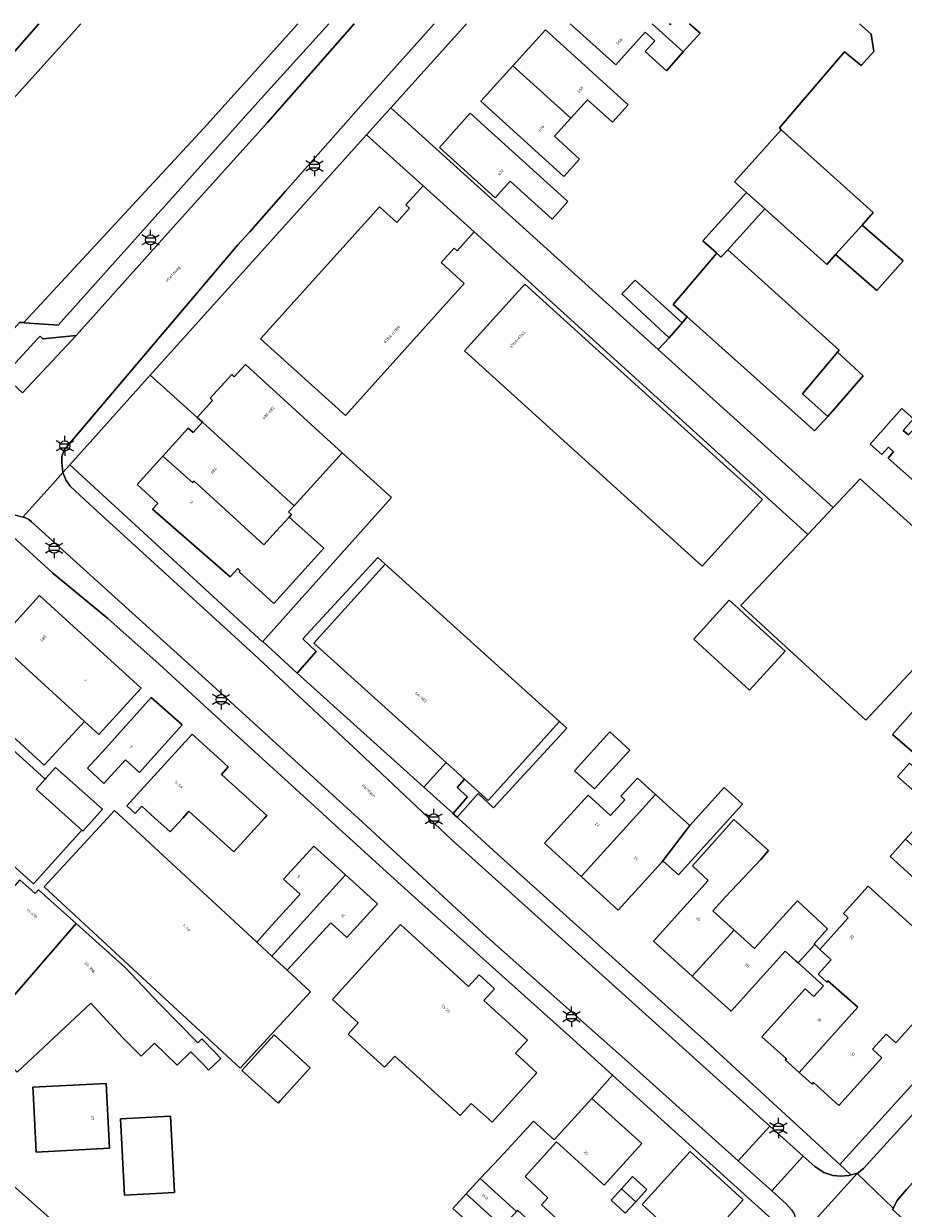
# Model space of a CAD drawing. Extents: x 105780 to 185197, y 477999 to 525027.
# Tile 419 of 562: x 107737 to 107847, y 479951 to 480100. Entities that reach past the tile are written whole.
import ezdxf
from ezdxf.enums import TextEntityAlignment as Align

# ---------------------------------------------------------------- set-up
doc = ezdxf.new("R2010")
doc.units = 0
for name, color, linetype, lineweight in [('B-RO-IE-MEUBILAIR_WEGMEUBILAIR-S', 252, 'Continuous', 25), ('B-WE-GW-WATERGANG_SLOOT_INSTEEK-G', 252, 'Continuous', 30), ('B-XX-KG-KADASTRAAL_BEBOUWING-G', 252, 'Continuous', 20), ('B1-WE-OG-BEBOUWING-T18', 7, 'Continuous', 18), ('B1-WE-OG-TERREIN_ERF-GV', 252, 'Continuous', 18), ('B1-WE-OG-TOPOGRAFIE-T18', 10, 'Continuous', 18), ('B1-WE-OG-WEG-GV', 7, 'Continuous', 18), ('B1-WE-VH-VERHARDING_ASFALT-GV', 252, 'Continuous', 18), ('B1-WE-VH-VERHARDING_BETONSTRAATSTEEN-GV', 252, 'Continuous', 18), ('B1-WE-VH-VERHARDING_TEGEL-GV', 252, 'Continuous', 18)]:
    doc.layers.add(name, color=color, linetype=linetype, lineweight=lineweight)
doc.styles.add('NLCS-ISO', font='NLCS-ISO.ttf')
doc.styles.add('NLCS-ISO-M200-T18', font='NLCS-ISO.ttf', dxfattribs={"height": 0.36})

# ---------------------------------------------------------------- blocks, each defined once
blk = doc.blocks.new('B-SIE-WEG_LICHTMAST-SO')
at = {"ltscale": 0.1}
for p, q in [((-1.1, 0.63), (-2.19, 1.27)), ((0, 1.27), (0, 2.53)), ((1.1, 0.63), (2.19, 1.27)), ((-1.1, -0.63), (-2.19, -1.27)), ((0, -1.27), (0, -2.53)), ((1.1, -0.63), (2.19, -1.27))]:
    blk.add_line(p, q, dxfattribs=at)
at = {"flags": 128}
for points in [[(-1.16, 0.5), (1.16, 0.5)], [(-1.16, -0.5), (1.16, -0.5)]]:
    blk.add_lwpolyline(points, dxfattribs=at)
at = {"ltscale": 0.1}
blk.add_circle((0, 0), 1.27, dxfattribs=at)
at = {"style": 'NLCS-ISO'}
blk.add_attdef('TYPE', text='', height=1.8, dxfattribs=at).set_placement((0, 2.53), align=Align.BOTTOM_CENTER)

msp = doc.modelspace()

# ---------------------------------------------------------------- linework, layer by layer
at = {"layer": 'B-WE-GW-WATERGANG_SLOOT_INSTEEK-G', "flags": 128}
for points in [[(107738.51, 480100.013), (107727.191, 480087.144), (107708.188, 480065.103), (107694.593, 480050.635), (107684.762, 480040.173), (107672.845, 480027.204), (107660.374, 480012.601), (107649.165, 480000), (107648.74, 479999.516), (107648.396, 479999.038), (107648.533, 479998.911), (107648.133, 479998.478), (107650.739, 479996.07), (107654.179, 480000), (107663.389, 480009.954), (107672.604, 480021.015), (107684.445, 480034.386), (107687.091, 480037.373), (107697.033, 480048.343), (107704.288, 480056.347), (107724.55, 480079.198), (107733.747, 480088.885), (107743.778, 480100.013)], [(107730.911, 480056.262), (107730.847, 480056.613), (107736.084, 480062.414), (107736.618, 480062.377), (107759.287, 480086.869), (107771.123, 480100.013)], [(107743.778, 480100.013), (107733.747, 480088.885)], [(107771.123, 480100.013), (107759.287, 480086.869), (107736.618, 480062.377), (107736.706, 480062.371), (107740.924, 480062.081), (107766.09, 480090.15), (107774.994, 480100.013)]]:
    msp.add_lwpolyline(points, dxfattribs=at)
at = {"layer": 'B-XX-KG-KADASTRAAL_BEBOUWING-G', "flags": 128}
for points in [[(107798.191, 480094.728), (107805.505, 480088.137), (107807.592, 480090.437), (107810.713, 480087.607), (107812.689, 480089.785), (107802.275, 480099.231)], [(107798.191, 480094.728), (107794.149, 480090.272), (107804.596, 480080.796), (107806.573, 480082.975), (107803.418, 480085.836), (107805.505, 480088.137)], [(107795.953, 480078.093), (107797.837, 480080.179), (107803.122, 480075.409), (107805.119, 480077.622), (107792.809, 480088.732), (107788.929, 480084.432)], [(107831.961, 480086.654), (107826.088, 480080.11), (107827.584, 480078.768), (107829.536, 480077.037), (107829.906, 480076.709), (107836.512, 480070.78), (107837.713, 480069.702), (107838.828, 480070.944), (107840.075, 480072.334), (107842.155, 480074.651), (107843.574, 480076.231)], [(107793.312, 480073.812), (107786.883, 480079.603), (107784.715, 480077.196), (107785.187, 480076.77), (107783.581, 480074.988), (107781.376, 480076.975), (107766.394, 480060.341), (107777.101, 480050.697), (107792.068, 480067.313), (107789.152, 480069.939), (107790.793, 480071.76), (107791.163, 480071.426)], [(107829.906, 480076.709), (107829.536, 480077.037), (107827.584, 480078.768), (107822.122, 480072.683), (107823.878, 480071.108), (107824.384, 480070.634), (107825.257, 480071.529)], [(107825.257, 480071.529), (107824.384, 480070.634), (107823.878, 480071.108), (107818.87, 480065.244), (107818.368, 480064.656), (107820.12, 480063.09), (107836.074, 480048.831), (107836.173, 480048.743), (107837.834, 480050.567), (107834.644, 480053.411), (107839.077, 480058.656), (107839.283, 480058.9)], [(107811.911, 480066.007), (107817.846, 480060.484), (107819.52, 480062.355), (107813.593, 480067.723)], [(107829.633, 480040.107), (107799.688, 480067.219), (107792.09, 480058.828), (107822.035, 480031.715)], [(107763.092, 480055.572), (107762.787, 480055.846), (107760.074, 480052.868), (107760.379, 480052.593), (107758.427, 480050.45), (107759.093, 480049.845), (107770.63, 480039.333), (107776.701, 480046.005), (107764.502, 480057.119)], [(107759.093, 480049.845), (107757.916, 480048.546), (107757.314, 480049.093), (107754.132, 480045.585), (107757.83, 480042.244), (107758.077, 480042.422), (107766.82, 480034.41), (107768.387, 480036.132), (107770.02, 480037.896), (107770.305, 480038.213), (107769.928, 480038.553), (107770.63, 480039.333)], [(107754.132, 480045.585), (107750.871, 480041.99), (107753.495, 480039.611), (107752.831, 480038.878), (107762.596, 480030.362), (107763.551, 480031.412), (107763.847, 480031.143), (107763.712, 480030.995), (107768.092, 480027.009), (107774.369, 480033.979), (107770.02, 480037.896), (107768.387, 480036.132), (107766.82, 480034.41), (107758.077, 480042.422), (107757.83, 480042.244)], [(107782.124, 480031.974), (107773.138, 480022.019), (107789.775, 480007.001), (107792.088, 480004.912), (107795.063, 480002.227), (107804.049, 480012.182)], [(107738.582, 480028.04), (107733.249, 480022.19), (107744.255, 480012.159), (107746.059, 480010.515), (107751.391, 480016.365)], [(107826.547, 480026.416), (107825.437, 480027.429), (107820.969, 480022.531), (107822.078, 480021.519), (107827.985, 480016.13), (107832.453, 480021.028), (107827.454, 480025.589)], [(107733.249, 480022.19), (107728.2, 480016.652), (107739.189, 480006.656), (107744.255, 480012.159)], [(107739.302, 480004.918), (107737.333, 480006.691), (107727.43, 480015.609), (107719.933, 480007.285), (107734.125, 479994.557), (107734.375, 479994.839), (107737.84, 479991.722), (107743.906, 479998.505), (107742.238, 480000), (107738.166, 480003.65)], [(107747.3, 480009.211), (107744.611, 480006.295), (107746.7, 480004.368), (107749.405, 480007.326), (107751.167, 480005.748), (107756.527, 480011.733), (107752.66, 480015.197)], [(107805.966, 480005.958), (107808.484, 480003.673), (107812.919, 480008.561), (107810.401, 480010.846)], [(107758.363, 480000), (107763.037, 479995.75), (107766.902, 480000), (107767.197, 480000.324), (107761.494, 480005.51), (107762.342, 480006.442), (107757.807, 480010.565), (107749.593, 480001.531), (107750.62, 480000.596), (107751.455, 480001.514), (107753.12, 480000), (107755.032, 479998.261), (107756.613, 480000), (107757.405, 480000.871)], [(107739.302, 480004.918), (107738.166, 480003.65), (107742.238, 480000), (107743.906, 479998.505), (107744.053, 479998.373), (107745.512, 480000), (107746.506, 480001.109), (107740.618, 480006.386), (107739.436, 480005.067)], [(107849.522, 480002.672), (107851.014, 480004.354), (107848.129, 480006.914), (107846.636, 480005.232)], [(107816.128, 480002.988), (107813.87, 480005.038), (107811.79, 480002.746), (107812.267, 480002.312), (107810.476, 480000.338), (107807.658, 480002.897), (107805.029, 480000), (107802.175, 479996.856), (107806.805, 479992.654)], [(107820.452, 479999.062), (107817.083, 479994.637), (107819.038, 479992.862), (107827.105, 480001.747), (107824.794, 480003.844)], [(107820.452, 479999.062), (107818.398, 480000.927), (107816.128, 480002.988), (107806.805, 479992.654), (107811.453, 479988.435), (107816.931, 479994.469), (107817.083, 479994.637)], [(107769.777, 479980.851), (107767.851, 479982.631), (107765.933, 479984.404), (107749.06, 480000), (107748.034, 480000.948), (107747.158, 480000), (107739.176, 479991.364), (107763.865, 479968.544), (107772.723, 479978.128)], [(107825.016, 479990.136), (107829.392, 479994.796), (107830.391, 479995.916), (107826.013, 479999.823), (107825.014, 479998.703), (107820.818, 479994), (107822.798, 479992.139), (107815.913, 479984.515), (107820.775, 479980.125), (107826.047, 479985.908), (107823.376, 479988.32)], [(107847.628, 479997.335), (107845.681, 479995.191), (107848.298, 479992.832), (107851.944, 479989.562), (107850.28, 479987.708), (107856.23, 479982.369), (107859.893, 479986.452)], [(107777.115, 479992.858), (107773.131, 479996.487), (107769.325, 479992.309), (107771.393, 479990.425), (107767.899, 479986.589), (107765.933, 479984.404), (107767.851, 479982.631)], [(107781.137, 479989.194), (107777.115, 479992.858), (107767.851, 479982.631), (107769.777, 479980.851), (107771.802, 479983.034), (107775.266, 479986.836), (107777.301, 479984.983)], [(107743.185, 479986.723), (107738.444, 479990.964), (107738.058, 479990.505), (107736.098, 479992.229), (107722.798, 479977.107), (107729.437, 479971.268), (107731.008, 479973.054), (107731.198, 479972.874)], [(107836.825, 479983.451), (107838.259, 479982.158), (107836.638, 479980.361), (107837.737, 479979.37), (107837.864, 479979.519), (107841.606, 479976.183), (107834.254, 479967.974), (107835.857, 479966.528), (107836.025, 479966.714), (107839.225, 479963.828), (107844.65, 479969.842), (107843.478, 479970.899), (107845.197, 479972.806), (107846.416, 479971.706), (107851.71, 479977.575), (107848.998, 479980.021), (107851.953, 479983.297), (107842.912, 479991.451), (107839.8, 479988.001), (107840.422, 479987.44)], [(107833.862, 479982.015), (107834.12, 479981.782), (107836.223, 479984.085), (107836.13, 479984.183), (107837.801, 479986.057), (107834.019, 479989.606), (107832.151, 479987.54), (107828.598, 479983.605), (107826.047, 479985.908), (107820.775, 479980.125), (107825.655, 479975.718), (107832.474, 479983.269)], [(107749.044, 479972.396), (107751.367, 479970.015), (107753.047, 479971.667), (107755.93, 479968.882), (107757.652, 479970.574), (107759.148, 479969.052), (107759.868, 479968.273), (107761.421, 479969.748), (107760.653, 479970.531), (107759.007, 479972.206), (107758.508, 479971.716), (107753.688, 479976.62), (107749.359, 479981.202), (107743.185, 479986.723), (107731.198, 479972.874), (107731.269, 479972.807), (107735.756, 479968.012), (107745.027, 479976.688)], [(107784.02, 479986.593), (107775.469, 479977.171), (107778.727, 479974.214), (107777.45, 479972.807), (107782.042, 479968.64), (107783.318, 479970.047), (107791.562, 479962.566), (107792.942, 479964.086), (107795.56, 479961.71), (107801.22, 479967.947), (107798.515, 479970.402), (107800.026, 479972.067), (107794.535, 479977.05), (107795.879, 479978.531), (107793.954, 479980.278), (107792.61, 479978.797)], [(107837.737, 479979.37), (107836.638, 479980.361), (107838.259, 479982.158), (107836.825, 479983.451), (107836.223, 479984.085), (107834.12, 479981.782), (107837.313, 479978.899), (107836.077, 479977.529), (107834.988, 479978.51), (107829.551, 479972.482), (107832.623, 479969.712), (107832.49, 479969.565), (107834.254, 479967.974), (107841.606, 479976.183), (107837.864, 479979.519)], [(107772.683, 479968.559), (107768.144, 479972.702), (107764.078, 479968.246), (107768.617, 479964.103), (107768.933, 479964.449)], [(107737.775, 479965.515), (107738.162, 479957.967), (107747.395, 479958.456), (107746.962, 479966.593), (107737.744, 479966.121)], [(107803.396, 479959.489), (107800.783, 479961.873), (107799.942, 479960.938), (107796.56, 479957.232), (107794.076, 479954.637), (107798.65, 479950.466), (107798.793, 479950.622), (107800.107, 479949.45), (107803.54, 479946.35), (107805.208, 479948.218), (107801.775, 479951.318), (107802.575, 479952.214), (107799.726, 479954.905), (107803.667, 479959.243), (107809.675, 479953.801), (107814.407, 479959.026), (107808.127, 479964.713)], [(107748.769, 479962.163), (107749.282, 479952.526), (107755.59, 479952.862), (107755.078, 479962.499)], [(107817.028, 479949.024), (107816.84, 479948.817), (107823.704, 479942.574), (107827.898, 479947.181), (107825.153, 479949.68), (107827.202, 479951.931), (107820.527, 479958.046), (107814.452, 479951.361)], [(107727.791, 479950.462), (107733.953, 479945.005), (107738.039, 479949.58), (107739.345, 479948.413), (107739.085, 479947.348), (107741.346, 479945.327), (107741.85, 479945.891), (107742.854, 479947.013), (107733.82, 479955.029), (107733.061, 479954.173), (107731.955, 479955.155)], [(107794.076, 479954.637), (107792.316, 479952.708), (107796.901, 479948.548), (107798.65, 479950.466)], [(107811.868, 479953.34), (107813.658, 479951.712), (107815.055, 479953.246), (107813.266, 479954.875)], [(107792.316, 479952.708), (107790.631, 479950.86), (107795.245, 479946.732), (107796.901, 479948.548)], [(107811.868, 479953.34), (107810.546, 479951.888), (107812.335, 479950.259), (107813.658, 479951.712)]]:
    msp.add_lwpolyline(points, close=True, dxfattribs=at)
for points in [[(107805.406, 480100.013), (107811.144, 480094.846), (107814.831, 480098.94), (107816.054, 480097.839), (107814.842, 480096.493), (107817.511, 480094.09), (107819.638, 480096.453), (107815.733, 480100.013)], [(107815.733, 480100.013), (107819.638, 480096.453), (107821.767, 480098.818), (107820.44, 480100.013)], [(107818.124, 480100.013), (107818.034, 480099.913), (107817.923, 480100.013)]]:
    msp.add_lwpolyline(points, dxfattribs=at)
at = {"layer": 'B1-WE-OG-TERREIN_ERF-GV', "flags": 128}
for points in [[(107792.331, 480100.013), (107782.828, 480089.4), (107816.475, 480058.994), (107817.846, 480060.484), (107811.911, 480066.007)], [(107820.44, 480100.013), (107821.767, 480098.818), (107819.638, 480096.453), (107817.511, 480094.09), (107814.842, 480096.493), (107816.054, 480097.839), (107814.831, 480098.94), (107811.144, 480094.846), (107805.406, 480100.013)], [(107811.911, 480066.007), (107813.593, 480067.723), (107819.52, 480062.355), (107820.12, 480063.09), (107818.368, 480064.656), (107818.87, 480065.244), (107823.878, 480071.108), (107822.122, 480072.683), (107827.584, 480078.768), (107826.088, 480080.11), (107831.961, 480086.654), (107831.742, 480086.887), (107839.941, 480096.463), (107842.063, 480094.769), (107843.65, 480096.512), (107843.283, 480098.694), (107841.842, 480100.013)], [(107841.842, 480100.013), (107843.283, 480098.694), (107843.65, 480096.512), (107842.063, 480094.769), (107839.941, 480096.463), (107831.742, 480086.887), (107831.961, 480086.654), (107843.574, 480076.231), (107842.155, 480074.651), (107847.337, 480070.169), (107844.029, 480066.433), (107838.828, 480070.944), (107837.713, 480069.702), (107836.512, 480070.78), (107829.906, 480076.709), (107825.257, 480071.529), (107839.283, 480058.9), (107839.077, 480058.656), (107842.302, 480055.683), (107837.834, 480050.567), (107836.173, 480048.743), (107836.074, 480048.831), (107820.12, 480063.09), (107819.52, 480062.355), (107817.846, 480060.484), (107816.475, 480058.994), (107838.5, 480039.091), (107841.905, 480042.714), (107850.711, 480034.804)], [(107817.923, 480100.013), (107818.034, 480099.913), (107818.124, 480100.013)], [(107857.608, 480028.371), (107842.612, 480012.318), (107826.908, 480026.758), (107835.33, 480035.719), (107793.312, 480073.812), (107791.163, 480071.426), (107790.793, 480071.76), (107789.152, 480069.939), (107792.068, 480067.313), (107777.101, 480050.697), (107766.394, 480060.341), (107781.376, 480076.975), (107783.581, 480074.988), (107785.187, 480076.77), (107784.715, 480077.196), (107786.883, 480079.603), (107779.773, 480086.008), (107752.535, 480055.751), (107758.427, 480050.45), (107760.379, 480052.593), (107760.074, 480052.868), (107762.787, 480055.846), (107763.092, 480055.572), (107764.502, 480057.119), (107776.701, 480046.005), (107782.908, 480040.35), (107766.688, 480022.237), (107771.031, 480018.262), (107773.428, 480020.988), (107771.741, 480022.574), (107781.196, 480032.812), (107782.124, 480031.974), (107804.049, 480012.182), (107804.984, 480011.338), (107795.73, 480001.309), (107793.831, 480003.082), (107791.155, 480000.114), (107791.28, 480000), (107796.19, 479995.526), (107823.126, 479971.338), (107839.348, 479956.383), (107878.303, 479999.366)], [(107849.141, 480042.062), (107845.449, 480045.299), (107846.118, 480046.1), (107845.48, 480046.693), (107844.663, 480045.797), (107843.185, 480047.088), (107847.169, 480051.549), (107848.618, 480050.265), (107847.349, 480048.794), (107847.996, 480048.245)], [(107790.631, 479950.86), (107792.316, 479952.708), (107794.076, 479954.637), (107796.56, 479957.232), (107799.942, 479960.938), (107800.783, 479961.873), (107803.396, 479959.489), (107808.127, 479964.713), (107810.745, 479967.646), (107805.32, 479972.545), (107786.744, 479989.22), (107786.728, 479989.205), (107783.691, 479991.939), (107774.861, 480000), (107774.187, 480000.616), (107762.389, 480011.387), (107753.632, 480019.381), (107747.204, 480025.15), (107740.282, 480030.826), (107734.784, 480035.863)], [(107727.43, 480015.609), (107737.333, 480006.691), (107739.302, 480004.918), (107739.436, 480005.067), (107740.618, 480006.386), (107746.506, 480001.109), (107745.512, 480000), (107744.053, 479998.373), (107743.906, 479998.505), (107737.84, 479991.722), (107734.375, 479994.839)], [(107851.71, 479977.575), (107846.416, 479971.706), (107845.197, 479972.806), (107843.478, 479970.899), (107844.65, 479969.842), (107839.225, 479963.828), (107836.025, 479966.714), (107835.857, 479966.528), (107834.254, 479967.974), (107832.49, 479969.565), (107832.623, 479969.712), (107829.551, 479972.482), (107834.988, 479978.51), (107836.077, 479977.529), (107837.313, 479978.899), (107834.12, 479981.782), (107833.862, 479982.015), (107832.474, 479983.269), (107825.655, 479975.718), (107820.775, 479980.125), (107815.913, 479984.515), (107822.798, 479992.139), (107820.818, 479994), (107825.014, 479998.703), (107826.013, 479999.823), (107830.391, 479995.916), (107829.392, 479994.796), (107825.016, 479990.136), (107823.376, 479988.32), (107826.047, 479985.908), (107828.598, 479983.605), (107832.151, 479987.54), (107834.019, 479989.606), (107837.801, 479986.057), (107836.13, 479984.183), (107836.223, 479984.085), (107836.825, 479983.451), (107840.422, 479987.44), (107839.8, 479988.001), (107842.912, 479991.451), (107851.953, 479983.297)], [(107736.098, 479992.229), (107738.058, 479990.505), (107738.444, 479990.964), (107743.185, 479986.723), (107749.359, 479981.202), (107753.688, 479976.62), (107758.508, 479971.716), (107759.007, 479972.206), (107760.653, 479970.531), (107761.421, 479969.748), (107759.868, 479968.273), (107759.148, 479969.052), (107757.652, 479970.574), (107755.93, 479968.882), (107753.047, 479971.667), (107751.367, 479970.015), (107749.044, 479972.396), (107745.027, 479976.688), (107735.756, 479968.012)], [(107733.82, 479955.029), (107742.854, 479947.013)]]:
    msp.add_lwpolyline(points, dxfattribs=at)
for points in [[(107804.596, 480080.796), (107794.149, 480090.272), (107798.191, 480094.728), (107802.275, 480099.231), (107812.689, 480089.785), (107810.713, 480087.607), (107807.592, 480090.437), (107805.505, 480088.137), (107803.418, 480085.836), (107806.573, 480082.975)], [(107816.475, 480058.994), (107782.828, 480089.4), (107779.773, 480086.008), (107786.883, 480079.603), (107793.312, 480073.812), (107835.33, 480035.719), (107838.5, 480039.091)], [(107795.953, 480078.093), (107788.929, 480084.432), (107792.809, 480088.732), (107805.119, 480077.622), (107803.122, 480075.409), (107797.837, 480080.179)], [(107842.155, 480074.651), (107840.075, 480072.334), (107838.828, 480070.944), (107844.029, 480066.433), (107847.337, 480070.169)], [(107792.09, 480058.828), (107799.688, 480067.219), (107829.633, 480040.107), (107822.035, 480031.715)], [(107839.077, 480058.656), (107834.644, 480053.411), (107837.834, 480050.567), (107842.302, 480055.683)], [(107849.141, 480042.062), (107853.539, 480046.957), (107859.893, 480053.962), (107856.099, 480057.321), (107847.996, 480048.245), (107847.349, 480048.794), (107848.618, 480050.265), (107847.169, 480051.549), (107843.185, 480047.088), (107844.663, 480045.797), (107845.48, 480046.693), (107846.118, 480046.1), (107845.449, 480045.299)], [(107752.535, 480055.751), (107742.392, 480044.477), (107766.662, 480022.208), (107766.688, 480022.237), (107782.908, 480040.35), (107776.701, 480046.005), (107770.63, 480039.333), (107769.928, 480038.553), (107770.305, 480038.213), (107770.02, 480037.896), (107774.369, 480033.979), (107768.092, 480027.009), (107763.712, 480030.995), (107763.847, 480031.143), (107763.551, 480031.412), (107762.596, 480030.362), (107752.831, 480038.878), (107753.495, 480039.611), (107750.871, 480041.99), (107754.132, 480045.585), (107757.314, 480049.093), (107757.916, 480048.546), (107759.093, 480049.845), (107758.427, 480050.45)], [(107851.432, 480035.73), (107850.711, 480034.804), (107841.905, 480042.714), (107838.5, 480039.091), (107835.33, 480035.719), (107826.908, 480026.758), (107842.612, 480012.318), (107857.608, 480028.371), (107858.566, 480029.48)], [(107773.138, 480022.019), (107782.124, 480031.974), (107781.196, 480032.812), (107771.741, 480022.574), (107773.428, 480020.988), (107771.031, 480018.262), (107786.972, 480003.885), (107786.981, 480003.895), (107789.775, 480007.001)], [(107744.255, 480012.159), (107739.189, 480006.656), (107728.2, 480016.652), (107733.249, 480022.19), (107738.582, 480028.04), (107751.391, 480016.365), (107746.059, 480010.515)], [(107825.437, 480027.429), (107826.547, 480026.416), (107827.454, 480025.589), (107832.453, 480021.028), (107827.985, 480016.13), (107822.078, 480021.519), (107820.969, 480022.531)], [(107851.796, 480017.09), (107856.614, 480012.814), (107850.939, 480006.237), (107845.975, 480010.521)], [(107845.975, 480010.521), (107850.939, 480006.237), (107856.614, 480012.814), (107851.796, 480017.09)], [(107747.3, 480009.211), (107752.66, 480015.197), (107756.527, 480011.733), (107751.167, 480005.748), (107749.405, 480007.326), (107746.7, 480004.368), (107744.611, 480006.295)], [(107804.049, 480012.182), (107795.063, 480002.227), (107792.088, 480004.912), (107791.176, 480003.877), (107792.455, 480002.684), (107790.649, 480000.591), (107790.641, 480000.582), (107791.155, 480000.114), (107793.831, 480003.082), (107795.73, 480001.309), (107804.984, 480011.338)], [(107810.401, 480010.846), (107812.919, 480008.561), (107808.484, 480003.673), (107805.966, 480005.958)], [(107758.363, 480000), (107757.405, 480000.871), (107756.613, 480000), (107755.032, 479998.261), (107753.12, 480000), (107751.455, 480001.514), (107750.62, 480000.596), (107749.593, 480001.531), (107757.807, 480010.565), (107762.342, 480006.442), (107761.494, 480005.51), (107767.197, 480000.324), (107766.902, 480000), (107763.037, 479995.75)], [(107792.088, 480004.912), (107789.775, 480007.001), (107786.981, 480003.895), (107790.649, 480000.591), (107792.455, 480002.684), (107791.176, 480003.877)], [(107848.129, 480006.914), (107851.014, 480004.354), (107849.522, 480002.672), (107846.636, 480005.232)], [(107827.105, 480001.747), (107819.038, 479992.862), (107817.083, 479994.637), (107816.931, 479994.469), (107811.453, 479988.435), (107806.805, 479992.654), (107802.175, 479996.856), (107805.029, 480000), (107807.658, 480002.897), (107810.476, 480000.338), (107812.267, 480002.312), (107811.79, 480002.746), (107813.87, 480005.038), (107816.128, 480002.988), (107818.398, 480000.927), (107820.452, 479999.062), (107824.794, 480003.844)], [(107765.933, 479984.404), (107767.899, 479986.589), (107771.393, 479990.425), (107769.325, 479992.309), (107773.131, 479996.487), (107777.115, 479992.858), (107781.137, 479989.194), (107777.301, 479984.983), (107775.266, 479986.836), (107771.802, 479983.034), (107769.777, 479980.851), (107772.723, 479978.128), (107763.865, 479968.544), (107739.176, 479991.364), (107747.158, 480000), (107748.034, 480000.948), (107749.06, 480000)], [(107849.389, 479999.274), (107851.952, 479996.905), (107852.308, 479997.301), (107855.97, 479994.016), (107857.756, 479996.007), (107863.69, 479990.684), (107859.893, 479986.452), (107856.23, 479982.369), (107850.28, 479987.708), (107851.944, 479989.562), (107848.298, 479992.832), (107845.681, 479995.191), (107847.628, 479997.335)], [(107784.02, 479986.593), (107792.61, 479978.797), (107793.954, 479980.278), (107795.879, 479978.531), (107794.535, 479977.05), (107800.026, 479972.067), (107798.515, 479970.402), (107801.22, 479967.947), (107795.56, 479961.71), (107792.942, 479964.086), (107791.562, 479962.566), (107783.318, 479970.047), (107782.042, 479968.64), (107777.45, 479972.807), (107778.727, 479974.214), (107775.469, 479977.171)], [(107772.683, 479968.559), (107768.933, 479964.449), (107768.617, 479964.103), (107764.078, 479968.246), (107768.144, 479972.702)], [(107832.157, 479948.311), (107810.745, 479967.646), (107808.127, 479964.713), (107814.407, 479959.026), (107809.675, 479953.801), (107803.667, 479959.243), (107799.726, 479954.905), (107802.575, 479952.214), (107801.775, 479951.318), (107805.208, 479948.218), (107803.54, 479946.35), (107800.107, 479949.45), (107798.793, 479950.622), (107798.65, 479950.466), (107796.901, 479948.548), (107795.245, 479946.732), (107793.594, 479944.922), (107791.86, 479943.02), (107809.528, 479927.163), (107788.233, 479903.832), (107790.269, 479901.942), (107811.756, 479925.728), (107814.191, 479928.478)], [(107737.775, 479965.515), (107737.744, 479966.121), (107746.962, 479966.593), (107747.395, 479958.456), (107738.162, 479957.967)], [(107748.769, 479962.163), (107755.078, 479962.499), (107755.59, 479952.862), (107749.282, 479952.526)], [(107814.452, 479951.361), (107820.527, 479958.046), (107827.202, 479951.931), (107825.153, 479949.68), (107827.898, 479947.181), (107823.704, 479942.574), (107819.572, 479938.035), (107815.342, 479933.388), (107811.252, 479928.895), (107804.391, 479935.141), (107808.474, 479939.626), (107812.724, 479944.295), (107816.84, 479948.817), (107817.028, 479949.024)], [(107810.546, 479951.888), (107811.868, 479953.34), (107813.266, 479954.875), (107815.055, 479953.246), (107813.658, 479951.712), (107812.335, 479950.259)]]:
    msp.add_lwpolyline(points, close=True, dxfattribs=at)
at = {"layer": 'B1-WE-OG-WEG-GV', "flags": 128}
for points in [[(107727.191, 480087.144), (107738.51, 480100.013)], [(107734.113, 480055.71), (107738.377, 480060.381), (107738.647, 480060.676), (107739.009, 480060.345), (107743.211, 480060.779), (107756.187, 480075.226), (107767.302, 480087.587), (107778.189, 480100.013)], [(107774.994, 480100.013), (107766.09, 480090.15), (107740.924, 480062.081), (107736.706, 480062.371), (107736.618, 480062.377), (107736.084, 480062.414)]]:
    msp.add_lwpolyline(points, dxfattribs=at)
at = {"layer": 'B1-WE-VH-VERHARDING_ASFALT-GV', "flags": 128}
for points in [[(107778.189, 480100.013), (107767.302, 480087.587), (107756.187, 480075.226), (107743.211, 480060.779), (107740.817, 480058.218), (107736.46, 480053.559)], [(107741.735, 480046.391), (107763.548, 480072.177), (107763.976, 480072.647), (107765.046, 480073.822), (107769.556, 480078.926), (107779.677, 480090.381), (107788.272, 480100.013)], [(107676.001, 479974.342), (107678.194, 479976.836), (107688.463, 479988.243), (107688.88, 479988.661), (107695.963, 479996.955), (107696.292, 479997.413), (107696.627, 479997.839), (107698.613, 480000), (107706.247, 480008.274), (107732.152, 480037.152), (107732.569, 480037.47), (107733.433, 480037.909), (107734.236, 480038.161), (107735.639, 480038.16), (107736.477, 480037.902), (107740.241, 480042.086), (107741.536, 480043.525), (107741.383, 480044.783), (107741.396, 480045.422), (107741.528, 480045.922), (107741.735, 480046.391)]]:
    msp.add_lwpolyline(points, dxfattribs=at)
at = {"layer": 'B1-WE-VH-VERHARDING_BETONSTRAATSTEEN-GV', "flags": 128}
for points in [[(107740.817, 480058.218), (107743.211, 480060.779), (107739.009, 480060.345), (107738.647, 480060.676), (107738.377, 480060.381), (107734.113, 480055.71), (107736.46, 480053.559)], [(107834.749, 479957.441), (107830.54, 479961.227), (107826.574, 479956.847), (107830.789, 479953.068)], [(107841.552, 479955.275), (107840.761, 479955.08), (107840.496, 479955.015), (107839.449, 479954.919), (107838.481, 479955.027), (107837.355, 479955.38), (107836.205, 479956.132), (107834.749, 479957.441), (107830.789, 479953.068), (107832.653, 479951.397), (107833.273, 479950.672), (107833.59, 479950.183), (107833.826, 479949.527), (107833.996, 479948.759), (107834.042, 479948.273), (107834.025, 479947.602), (107833.935, 479946.963), (107833.839, 479946.792)]]:
    msp.add_lwpolyline(points, close=True, dxfattribs=at)
for points in [[(107736.566, 480037.874), (107736.717, 480037.828), (107737.224, 480037.587), (107737.589, 480037.301), (107760.756, 480016.349), (107764.118, 480013.288), (107775.934, 480002.534), (107778.717, 480000), (107794.859, 479985.097), (107813.738, 479968.354), (107826.574, 479956.847), (107830.54, 479961.227), (107798.417, 479990.116), (107790.556, 479997.234), (107787.616, 480000), (107782.362, 480004.942), (107777.481, 480009.533), (107765.575, 480020.636), (107744.891, 480039.508), (107742.43, 480041.809), (107741.928, 480042.523), (107741.537, 480043.518), (107741.536, 480043.525), (107740.241, 480042.086), (107736.477, 480037.902)], [(107865.372, 479981.201), (107842.351, 479955.901), (107841.552, 479955.275), (107846.066, 479950.904), (107846.574, 479951.859), (107847.747, 479953.25)], [(107846.033, 479950.705), (107846.066, 479950.904), (107841.552, 479955.275), (107833.839, 479946.792)]]:
    msp.add_lwpolyline(points, dxfattribs=at)
at = {"layer": 'B1-WE-VH-VERHARDING_TEGEL-GV', "flags": 128}
for points in [[(107788.272, 480100.013), (107779.677, 480090.381), (107769.556, 480078.926), (107765.046, 480073.822), (107763.976, 480072.647), (107763.548, 480072.177), (107741.735, 480046.391), (107741.528, 480045.922), (107741.396, 480045.422), (107741.383, 480044.783), (107741.536, 480043.525), (107742.392, 480044.477), (107752.535, 480055.751), (107779.773, 480086.008), (107782.828, 480089.4), (107792.331, 480100.013)], [(107833.273, 479950.672), (107832.653, 479951.397), (107830.789, 479953.068), (107826.574, 479956.847), (107813.738, 479968.354), (107794.859, 479985.097), (107778.717, 480000), (107775.934, 480002.534), (107764.118, 480013.288), (107760.756, 480016.349), (107737.589, 480037.301), (107737.224, 480037.587), (107736.717, 480037.828), (107736.566, 480037.874)], [(107734.784, 480035.863), (107740.282, 480030.826), (107747.204, 480025.15), (107753.632, 480019.381), (107762.389, 480011.387), (107774.187, 480000.616), (107774.861, 480000), (107783.691, 479991.939), (107786.728, 479989.205), (107786.744, 479989.22), (107805.32, 479972.545), (107810.745, 479967.646), (107832.157, 479948.311)], [(107900.674, 480011.449), (107900.067, 480010.807), (107890.165, 480000), (107875.621, 479984.144), (107847.747, 479953.25), (107846.574, 479951.859), (107846.066, 479950.904), (107846.033, 479950.705), (107848.032, 479948.875), (107861.965, 479964.911), (107868.451, 479972.376), (107879.79, 479984.555)], [(107878.303, 479999.366), (107839.348, 479956.383), (107840.761, 479955.08), (107841.552, 479955.275), (107842.351, 479955.901), (107865.372, 479981.201)]]:
    msp.add_lwpolyline(points, dxfattribs=at)
msp.add_lwpolyline([(107791.155, 480000.114), (107790.641, 480000.582), (107790.649, 480000.591), (107786.981, 480003.895), (107786.972, 480003.885), (107771.031, 480018.262), (107766.688, 480022.237), (107766.662, 480022.208), (107742.392, 480044.477), (107741.536, 480043.525), (107741.537, 480043.518), (107741.928, 480042.523), (107742.43, 480041.809), (107744.891, 480039.508), (107765.575, 480020.636), (107777.481, 480009.533), (107782.362, 480004.942), (107787.616, 480000), (107790.556, 479997.234), (107798.417, 479990.116), (107830.54, 479961.227), (107834.749, 479957.441), (107836.205, 479956.132), (107837.355, 479955.38), (107838.481, 479955.027), (107839.449, 479954.919), (107840.496, 479955.015), (107840.761, 479955.08), (107839.348, 479956.383), (107823.126, 479971.338), (107796.19, 479995.526), (107791.28, 480000)], close=True, dxfattribs=at)

# ---------------------------------------------------------------- block references
at = {"layer": 'B-RO-IE-MEUBILAIR_WEGMEUBILAIR-S', "xscale": 0.5, "yscale": 0.5, "zscale": 0.5}
for p in [(107773.205, 480082.099), (107752.573, 480072.789), (107741.784, 480046.856), (107740.431, 480033.992), (107761.473, 480014.943), (107788.226, 479999.917), (107805.567, 479975.01), (107831.616, 479960.993)]:
    msp.add_blockref('B-SIE-WEG_LICHTMAST-SO', p, dxfattribs=at)

# ---------------------------------------------------------------- texts
at = {"layer": 'B1-WE-OG-BEBOUWING-T18', "style": 'NLCS-ISO-M200-T18'}
for s, rotation, p in [('666', 47.6, (107811.584, 480097.793)), ('668', 47.6, (107806.68, 480091.707)), ('670', 47.6, (107801.776, 480086.799)), ('672', 47.6, (107796.677, 480081.303)), ('678A-678M', 47.6, (107782.946, 480060.887)), ('676A-676S', 47.8, (107798.778, 480060.255)), ('680-682', 47.6, (107767.408, 480051.013)), ('684', 47.6, (107760.547, 480043.766)), ('2', 319.2, (107757.717, 480039.787)), ('688', 47.6, (107739.069, 480022.637)), ('1', 317.7, (107744.356, 480017.364)), ('6A-10G', 317.9, (107786.597, 480015.259)), ('3', 318.2, (107750.128, 480009.007)), ('5-5A', 318.2, (107756.135, 480004.208)), ('22', 317.8, (107808.802, 479999.211)), ('24', 317.8, (107813.7, 479994.929)), ('9', 317.7, (107771.176, 479992.643)), ('41-41B', 318.5, (107737.626, 479988.003)), ('11', 317.7, (107776.786, 479987.708)), ('26', 317.9, (107821.547, 479987.298)), ('7-7A', 317.7, (107757.074, 479986.196)), ('20', 48, (107840.862, 479985.032)), ('39-39B', 313.2, (107744.9, 479981.21)), ('28', 317.9, (107827.688, 479981.461)), ('13-23', 317.8, (107789.725, 479976.013)), ('30', 318.2, (107836.743, 479974.609)), ('32', 318.3, (107841.024, 479970.304)), ('37', 272.9, (107745.245, 479962.28)), ('25', 317.8, (107807.397, 479957.863)), ('14D', 317.6, (107794.69, 479952.343))]:
    msp.add_text(s, height=0.36, rotation=rotation, dxfattribs=at).set_placement(p, align=Align.MIDDLE)
at = {"layer": 'B1-WE-OG-TOPOGRAFIE-T18', "style": 'NLCS-ISO-M200-T18'}
for s, rotation, p in [('Hoofdweg', 48.3, (107755.42, 480068.471)), ('Parklaan', 317.8, (107780.046, 480003.458))]:
    msp.add_text(s, height=0.36, rotation=rotation, dxfattribs=at).set_placement(p, align=Align.MIDDLE)

doc.saveas('drawing.dxf')
